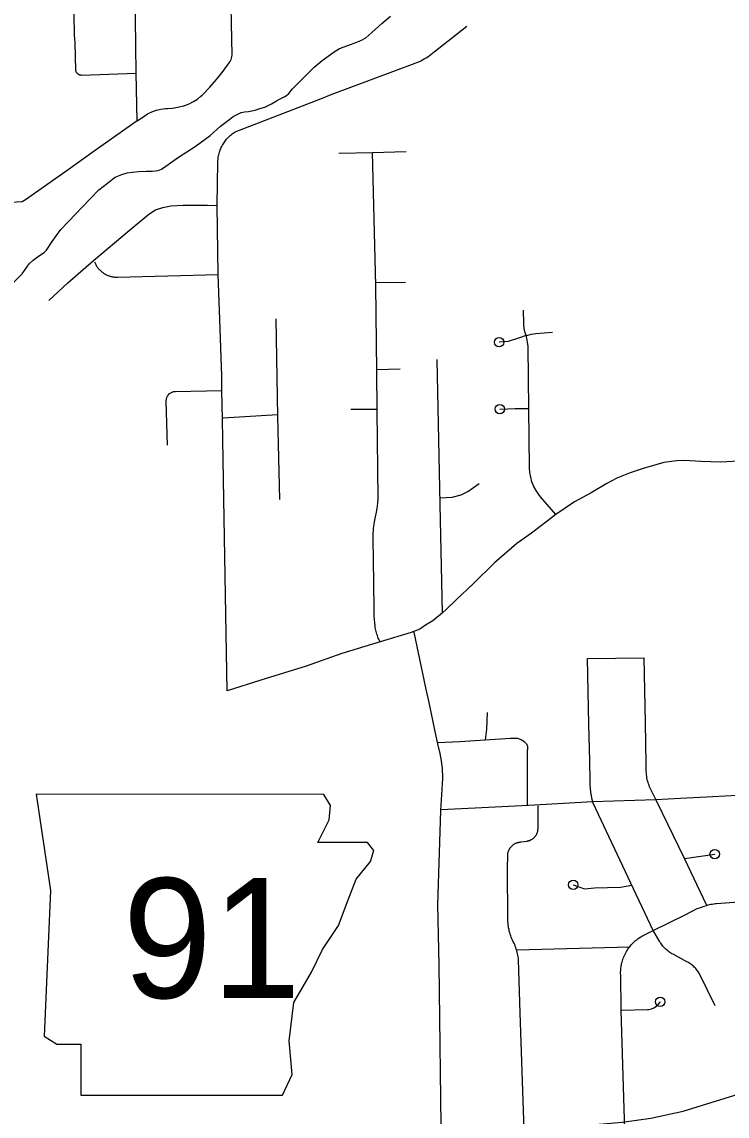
# Model space of a CAD drawing. Extents: x 309348 to 309445, y 336383 to 336484.
# Drawn here: x 309349.513 to 309350.259, y 336400.407 to 336401.564 of the extents above; entities that cross this region are included whole.
import ezdxf

# ---------------------------------------------------------------- set-up
doc = ezdxf.new("R2010")
doc.units = 0
doc.layers.add('R_Annotation', color=7, linetype='Continuous')

msp = doc.modelspace()

# ---------------------------------------------------------------- linework, layer by layer
at = {"layer": 'R_Annotation'}
for points in [[(309349.635, 336401.4594), (309349.6419, 336401.4642), (309349.6459, 336401.4668), (309349.6504, 336401.469), (309349.6552, 336401.4707), (309349.66, 336401.4718), (309349.665, 336401.4725), (309349.6669, 336401.4726), (309349.672, 336401.473), (309349.678, 336401.4739), (309349.684, 336401.4753), (309349.6842, 336401.4754), (309349.6854, 336401.4758), (309349.69, 336401.4775), (309349.6944, 336401.4798), (309349.6986, 336401.4825), (309349.7024, 336401.4856), (309349.7035, 336401.4867), (309349.7039, 336401.4871), (309349.7116, 336401.495), (309349.7189, 336401.5033), (309349.7258, 336401.512), (309349.7323, 336401.5209), (309349.7332, 336401.5222), (309349.7344, 336401.5244), (309349.7351, 336401.527), (309349.7354, 336401.5294), (309349.7333, 336401.6306)], [(309349.634, 336401.51), (309349.6324, 336401.6258)], [(309349.5714, 336401.5099), (309349.5712, 336401.5101), (309349.5711, 336401.5103), (309349.571, 336401.5104), (309349.5709, 336401.5106), (309349.5707, 336401.5108), (309349.5706, 336401.511), (309349.5705, 336401.5111), (309349.5704, 336401.5113), (309349.5704, 336401.5115), (309349.5703, 336401.5117), (309349.5702, 336401.5119), (309349.5701, 336401.5121), (309349.5701, 336401.5123), (309349.57, 336401.5125), (309349.57, 336401.5127), (309349.5699, 336401.5129), (309349.5699, 336401.5131), (309349.5692, 336401.542), (309349.5688, 336401.5504), (309349.5681, 336401.5939)], [(309349.5043, 336401.2886), (309349.5132, 336401.2978), (309349.5207, 336401.3085), (309349.5248, 336401.3123), (309349.5306, 336401.3165), (309349.5366, 336401.3204), (309349.5389, 336401.3227), (309349.5452, 336401.332), (309349.5543, 336401.3447), (309349.5626, 336401.3536), (309349.5766, 336401.3683), (309349.5944, 336401.3864), (309349.6036, 336401.3935), (309349.6089, 336401.3979), (309349.6118, 336401.4), (309349.6187, 336401.4027), (309349.6243, 336401.4045), (309349.6295, 336401.4052), (309349.6364, 336401.4061), (309349.6443, 336401.4063), (309349.6507, 336401.4064), (309349.6544, 336401.4065), (309349.6571, 336401.4071), (309349.6607, 336401.4085), (309349.6653, 336401.4115), (309349.6787, 336401.421), (309349.6964, 336401.4323), (309349.7121, 336401.444), (309349.723, 336401.454), (309349.7328, 336401.4614), (309349.7366, 336401.4639), (309349.7428, 336401.4674), (309349.7448, 336401.4682), (309349.7484, 336401.469), (309349.7528, 336401.4695), (309349.7597, 336401.4709), (309349.7648, 336401.4724), (309349.7699, 336401.4741), (309349.7771, 336401.4774), (309349.7821, 336401.4805), (309349.7855, 336401.4825), (309349.7909, 336401.4851), (309349.793, 336401.4864), (309349.7952, 336401.4885), (309349.7993, 336401.4933), (309349.813, 336401.507), (309349.8222, 336401.5162), (309349.8305, 336401.5231), (309349.8433, 336401.5325), (309349.8487, 336401.5358), (309349.8539, 336401.5378), (309349.8605, 336401.5403), (309349.8645, 336401.5416), (309349.8714, 336401.5443), (309349.8768, 336401.5473), (309349.8829, 336401.5528), (309349.8936, 336401.5624), (309349.9029, 336401.57)], [(309349.9288, 336401.5204), (309349.9308, 336401.5212), (309349.9328, 336401.522), (309349.9347, 336401.5229), (309349.9366, 336401.5239), (309349.9385, 336401.5249), (309349.9404, 336401.5261), (309349.9422, 336401.5272), (309349.9439, 336401.5285), (309349.9456, 336401.5297), (309349.9473, 336401.5311), (309349.9489, 336401.5325), (309349.9834, 336401.5594)], [(309349.8297, 336401.4832), (309349.8399, 336401.4872), (309349.9288, 336401.5204)], [(309349.5714, 336401.5099), (309349.5715, 336401.5098), (309349.5717, 336401.5096), (309349.5718, 336401.5095), (309349.572, 336401.5094), (309349.5721, 336401.5092), (309349.5723, 336401.5091), (309349.5725, 336401.509), (309349.5727, 336401.5089), (309349.5728, 336401.5088), (309349.573, 336401.5087), (309349.5732, 336401.5086), (309349.5734, 336401.5085), (309349.5736, 336401.5084), (309349.5738, 336401.5083), (309349.574, 336401.5082), (309349.5742, 336401.5082), (309349.5744, 336401.5081), (309349.5746, 336401.5081), (309349.5748, 336401.508), (309349.575, 336401.508), (309349.5752, 336401.508), (309349.5754, 336401.508), (309349.5756, 336401.5079), (309349.5758, 336401.5079), (309349.576, 336401.5079), (309349.634, 336401.51)], [(309349.635, 336401.4594), (309349.634, 336401.51)], [(309349.7194, 336401.37), (309349.7202, 336401.4159), (309349.7203, 336401.4172), (309349.7204, 336401.4185), (309349.7205, 336401.4198), (309349.7207, 336401.4211), (309349.721, 336401.4224), (309349.7212, 336401.4237), (309349.7216, 336401.425), (309349.7219, 336401.4263), (309349.7223, 336401.4275), (309349.7228, 336401.4288), (309349.7233, 336401.43), (309349.7238, 336401.4312), (309349.7244, 336401.4324), (309349.725, 336401.4336), (309349.7257, 336401.4347), (309349.7264, 336401.4359), (309349.7271, 336401.437), (309349.7279, 336401.438), (309349.7287, 336401.4391), (309349.7295, 336401.4401), (309349.7304, 336401.4411), (309349.7313, 336401.442), (309349.7322, 336401.443), (309349.7332, 336401.4439), (309349.7342, 336401.4447), (309349.7352, 336401.4456), (309349.7363, 336401.4464), (309349.7374, 336401.4471), (309349.7385, 336401.4478), (309349.8297, 336401.4832)], [(309349.635, 336401.4594), (309349.5895, 336401.4273), (309349.562, 336401.4076), (309349.5169, 336401.376), (309349.5135, 336401.374), (309349.5073, 336401.3734), (309349.4687, 336401.372), (309349.4525, 336401.3714)], [(309349.8482, 336401.4252), (309349.8838, 336401.426)], [(309349.8838, 336401.426), (309349.9193, 336401.4269)], [(309349.8872, 336401.2854), (309349.8838, 336401.426)], [(309349.5415, 336401.2697), (309349.5615, 336401.2883), (309349.5886, 336401.3119), (309349.6266, 336401.3434), (309349.6474, 336401.3609), (309349.6543, 336401.3654), (309349.6619, 336401.368), (309349.6705, 336401.3698), (309349.6836, 336401.3705), (309349.7094, 336401.3703), (309349.7194, 336401.37)], [(309349.7207, 336401.2969), (309349.7194, 336401.37)], [(309349.5898, 336401.3106), (309349.5901, 336401.3098), (309349.5904, 336401.309), (309349.5908, 336401.3082), (309349.5912, 336401.3075), (309349.5917, 336401.3067), (309349.5921, 336401.306), (309349.5926, 336401.3052), (309349.5931, 336401.3045), (309349.5937, 336401.3038), (309349.5942, 336401.3032), (309349.5948, 336401.3025), (309349.5954, 336401.3019), (309349.596, 336401.3013), (309349.5967, 336401.3007), (309349.5973, 336401.3001), (309349.598, 336401.2996), (309349.5987, 336401.2991), (309349.5994, 336401.2986), (309349.6001, 336401.2981), (309349.6009, 336401.2976), (309349.6017, 336401.2972), (309349.6024, 336401.2968), (309349.6032, 336401.2965), (309349.604, 336401.2961), (309349.6048, 336401.2958), (309349.6057, 336401.2955), (309349.6065, 336401.2953), (309349.6073, 336401.295), (309349.6082, 336401.2948), (309349.609, 336401.2947), (309349.6099, 336401.2945), (309349.6108, 336401.2944), (309349.6116, 336401.2943), (309349.6125, 336401.2943), (309349.6134, 336401.2942), (309349.6142, 336401.2942), (309349.7207, 336401.2969)], [(309349.7246, 336401.1745), (309349.7244, 336401.1895), (309349.7225, 336401.2495), (309349.7207, 336401.2969)], [(309349.8871, 336401.2885), (309349.9188, 336401.289)], [(309349.8887, 336401.153), (309349.8882, 336401.1948), (309349.8872, 336401.2854)], [(309349.7838, 336401.1471), (309349.7819, 336401.2501)], [(309350.0461, 336401.2324), (309350.0451, 336401.2355), (309350.0443, 336401.24), (309350.0439, 336401.2445), (309350.0439, 336401.2456), (309350.0434, 336401.2592)], [(309350.0461, 336401.2324), (309350.0393, 336401.2301), (309350.0272, 336401.2263), (309350.0176, 336401.2255)], [(309350.0461, 336401.2324), (309350.0468, 336401.2326), (309350.0515, 336401.2339), (309350.0563, 336401.2347), (309350.074, 336401.236)], [(309350.049, 336401.155), (309350.0482, 336401.2206), (309350.0482, 336401.2209), (309350.0478, 336401.2254), (309350.0469, 336401.2298), (309350.0461, 336401.2324)], [(309349.9553, 336401.0538), (309349.9522, 336401.2073)], [(309349.8882, 336401.1966), (309349.913, 336401.1975)], [(309349.667, 336401.1167), (309349.6657, 336401.163), (309349.6657, 336401.1636), (309349.6658, 336401.1653), (309349.6662, 336401.1669), (309349.6669, 336401.1685), (309349.6679, 336401.1699), (309349.669, 336401.1711), (309349.6704, 336401.1721), (309349.6719, 336401.1728), (309349.6735, 336401.1733), (309349.6752, 336401.1735), (309349.6753, 336401.1735), (309349.7246, 336401.1745)], [(309349.725, 336401.1442), (309349.7246, 336401.1745)], [(309349.7833, 336401.1486), (309349.7258, 336401.1453)], [(309349.7856, 336401.0591), (309349.7838, 336401.1471)], [(309349.8887, 336401.1542), (309349.861, 336401.1542)], [(309349.8854, 336401.0329), (309349.8858, 336401.0357), (309349.8873, 336401.0428), (309349.8877, 336401.0442), (309349.8888, 336401.0497), (309349.8895, 336401.0555), (309349.8897, 336401.0605), (309349.8887, 336401.153)], [(309350.0183, 336401.1548), (309350.0347, 336401.1553), (309350.0487, 336401.1553)], [(309350.0777, 336401.0432), (309350.0615, 336401.0621), (309350.0596, 336401.0644), (309350.0567, 336401.0686), (309350.0544, 336401.0731), (309350.0524, 336401.0778), (309350.051, 336401.0827), (309350.0501, 336401.0877), (309350.0498, 336401.0927), (309350.0498, 336401.0934), (309350.049, 336401.155)], [(309349.7262, 336401.0799), (309349.725, 336401.1442)], [(309350.2706, 336401.0998), (309350.2519, 336401.0988), (309350.2309, 336401.0995), (309350.2137, 336401.1005), (309350.2055, 336401.1), (309350.1919, 336401.0982), (309350.1834, 336401.0959), (309350.17, 336401.092), (309350.1561, 336401.0875), (309350.1422, 336401.0817), (309350.1315, 336401.0762), (309350.1148, 336401.0664), (309350.0972, 336401.0566), (309350.0777, 336401.0432)], [(309349.7302, 336400.8568), (309349.7262, 336401.0799)], [(309349.9552, 336401.0609), (309349.9681, 336401.0618), (309349.9774, 336401.064), (309349.9847, 336401.0676), (309349.9967, 336401.076)], [(309349.9576, 336400.9395), (309349.9553, 336401.0538)], [(309350.0777, 336401.0432), (309350.0518, 336401.0236), (309350.0363, 336401.0126), (309350.0127, 336400.9922), (309349.9903, 336400.9702), (309349.9729, 336400.9539), (309349.9617, 336400.9429), (309349.9576, 336400.9395)], [(309349.8919, 336400.9088), (309349.8905, 336400.9114), (309349.8899, 336400.9128), (309349.8894, 336400.9141), (309349.8889, 336400.9155), (309349.8884, 336400.9169), (309349.888, 336400.9183), (309349.8876, 336400.9197), (309349.8873, 336400.9212), (309349.887, 336400.9226), (309349.8867, 336400.924), (309349.8866, 336400.9255), (309349.8861, 336400.9289), (309349.8858, 336400.9323), (309349.8856, 336400.9356), (309349.8855, 336400.939), (309349.8855, 336400.9424), (309349.8853, 336400.9715), (309349.8845, 336401.0181), (309349.8845, 336401.0213), (309349.8849, 336401.0285), (309349.8854, 336401.0329)], [(309349.9576, 336400.9395), (309349.9474, 336400.931), (309349.9399, 336400.9263), (309349.9337, 336400.9221), (309349.9245, 336400.9185), (309349.8919, 336400.9088)], [(309349.953, 336400.8011), (309349.9501, 336400.814), (309349.9436, 336400.8448), (309349.9402, 336400.86), (309349.9277, 336400.9189)], [(309349.8919, 336400.9088), (309349.8515, 336400.8965), (309349.8135, 336400.8832), (309349.7656, 336400.8683), (309349.7302, 336400.8568)], [(309350.1112, 336400.891), (309350.1709, 336400.8918)], [(309350.1126, 336400.8215), (309350.1112, 336400.891)], [(309350.1723, 336400.8232), (309350.1709, 336400.8918)], [(309350.0051, 336400.8339), (309350.0044, 336400.8165), (309350.003, 336400.8052)], [(309350.1171, 336400.7381), (309350.116, 336400.742), (309350.1153, 336400.7459), (309350.1147, 336400.7498), (309350.1143, 336400.7537), (309350.114, 336400.7577), (309350.1139, 336400.7616), (309350.1134, 336400.7831), (309350.1126, 336400.8215)], [(309350.1839, 336400.7408), (309350.1775, 336400.7541), (309350.1768, 336400.7556), (309350.1762, 336400.7571), (309350.1757, 336400.7587), (309350.1752, 336400.7602), (309350.1747, 336400.7618), (309350.1743, 336400.7634), (309350.174, 336400.765), (309350.1737, 336400.7666), (309350.1735, 336400.7682), (309350.1733, 336400.7698), (309350.1732, 336400.7714), (309350.1731, 336400.773), (309350.1731, 336400.7747), (309350.1731, 336400.7798), (309350.1723, 336400.8232)], [(309349.9527, 336400.8022), (309349.9762, 336400.8035), (309350.003, 336400.8052), (309350.0298, 336400.8069), (309350.0372, 336400.8069), (309350.0416, 336400.8052), (309350.0442, 336400.8033), (309350.0464, 336400.8014), (309350.0476, 336400.7989), (309350.0477, 336400.7946)], [(309349.956, 336400.7305), (309349.9581, 336400.7642), (309349.9581, 336400.768), (309349.9579, 336400.7719), (309349.9576, 336400.7757), (309349.9572, 336400.7795), (309349.9567, 336400.7833), (309349.956, 336400.787), (309349.9553, 336400.7908), (309349.953, 336400.8011)], [(309350.0478, 336400.7359), (309350.0477, 336400.7917), (309350.0477, 336400.7921), (309350.0477, 336400.7926), (309350.0478, 336400.793), (309350.0478, 336400.7934), (309350.0477, 336400.7938), (309350.0477, 336400.7942), (309350.0477, 336400.7946)], [(309350.5203, 336400.7554), (309350.494, 336400.7551), (309350.4492, 336400.754), (309350.4229, 336400.7522), (309350.4016, 336400.7522), (309350.3479, 336400.7503), (309350.2958, 336400.7478), (309350.2437, 336400.7448), (309350.2094, 336400.7432), (309350.1835, 336400.7416)], [(309350.1835, 336400.7416), (309350.1166, 336400.7396), (309350.0487, 336400.7359), (309349.9922, 336400.733), (309349.956, 336400.731)], [(309350.2137, 336400.6796), (309350.1839, 336400.7408)], [(309349.8497, 336400.388), (309350.1234, 336400.3989), (309350.1477, 336400.4011), (309350.1782, 336400.4053), (309350.2123, 336400.4125), (309350.2715, 336400.4311), (309350.2912, 336400.4395), (309350.3294, 336400.4602), (309350.3846, 336400.4958), (309350.7477, 336400.7347)], [(309349.9567, 336400.3693), (309349.9543, 336400.5674), (309349.9529, 336400.6307), (309349.956, 336400.7305)], [(309350.0578, 336400.7065), (309350.0579, 336400.7069), (309350.0581, 336400.7074), (309350.0582, 336400.7078), (309350.0584, 336400.7083), (309350.0585, 336400.7087), (309350.0586, 336400.7092), (309350.0586, 336400.7096), (309350.0587, 336400.7101), (309350.0587, 336400.7106), (309350.0588, 336400.711), (309350.0588, 336400.7115), (309350.059, 336400.7354)], [(309350.1597, 336400.6478), (309350.1171, 336400.7381)], [(309350.0361, 336400.5832), (309350.0358, 336400.584), (309350.0353, 336400.5856), (309350.0347, 336400.5872), (309350.0341, 336400.5887), (309350.0334, 336400.5903), (309350.0326, 336400.5918), (309350.0319, 336400.5933), (309350.0312, 336400.5949), (309350.0305, 336400.5964), (309350.0299, 336400.598), (309350.0294, 336400.5997), (309350.0289, 336400.6013), (309350.0284, 336400.6029), (309350.0281, 336400.6046), (309350.0277, 336400.6063), (309350.0275, 336400.608), (309350.0273, 336400.6097), (309350.0271, 336400.6114), (309350.027, 336400.6131), (309350.027, 336400.6148), (309350.0266, 336400.67), (309350.0267, 336400.6824), (309350.0267, 336400.6829), (309350.0267, 336400.6834), (309350.0267, 336400.6839), (309350.0268, 336400.6844), (309350.0269, 336400.6849), (309350.027, 336400.6854), (309350.0271, 336400.6859), (309350.0272, 336400.6864), (309350.0273, 336400.6869), (309350.0275, 336400.6873), (309350.0277, 336400.6878), (309350.0279, 336400.6883), (309350.0281, 336400.6888), (309350.0283, 336400.6892), (309350.0285, 336400.6897), (309350.0288, 336400.6901), (309350.0291, 336400.6905), (309350.0294, 336400.6909), (309350.0297, 336400.6914), (309350.03, 336400.6918), (309350.0303, 336400.6921), (309350.0306, 336400.6925), (309350.031, 336400.6929), (309350.0314, 336400.6932), (309350.0317, 336400.6936), (309350.0321, 336400.6939), (309350.0325, 336400.6942), (309350.0329, 336400.6945), (309350.0333, 336400.6948), (309350.0338, 336400.6951), (309350.0342, 336400.6953), (309350.0347, 336400.6956), (309350.0351, 336400.6958), (309350.0356, 336400.696), (309350.036, 336400.6962), (309350.0365, 336400.6964), (309350.037, 336400.6965), (309350.0375, 336400.6967), (309350.038, 336400.6968), (309350.0385, 336400.6969), (309350.039, 336400.697), (309350.0395, 336400.6971), (309350.04, 336400.6971), (309350.0405, 336400.6972), (309350.041, 336400.6972), (309350.0468, 336400.6981), (309350.0473, 336400.6982), (309350.0478, 336400.6983), (309350.0482, 336400.6984), (309350.0487, 336400.6985), (309350.0491, 336400.6986), (309350.0496, 336400.6988), (309350.05, 336400.6989), (309350.0504, 336400.6991), (309350.0508, 336400.6993), (309350.0513, 336400.6995), (309350.0517, 336400.6997), (309350.0521, 336400.6999), (309350.0525, 336400.7002), (309350.0529, 336400.7004), (309350.0533, 336400.7007), (309350.0536, 336400.701), (309350.054, 336400.7013), (309350.0543, 336400.7016), (309350.0547, 336400.7019), (309350.055, 336400.7022), (309350.0553, 336400.7026), (309350.0556, 336400.7029), (309350.0559, 336400.7033), (309350.0562, 336400.7036), (309350.0565, 336400.704), (309350.0567, 336400.7044), (309350.057, 336400.7048), (309350.0572, 336400.7052), (309350.0574, 336400.7056), (309350.0576, 336400.7061), (309350.0578, 336400.7065)], [(309350.2137, 336400.6796), (309350.2456, 336400.6844)], [(309350.2372, 336400.6302), (309350.2137, 336400.6796)], [(309350.096, 336400.6519), (309350.1078, 336400.6478), (309350.1185, 336400.6486), (309350.1461, 336400.6495), (309350.158, 336400.6515)], [(309350.1806, 336400.6035), (309350.1597, 336400.6478)], [(309350.2372, 336400.6302), (309350.2386, 336400.6306), (309350.2401, 336400.631), (309350.2415, 336400.6313), (309350.243, 336400.6316), (309350.2445, 336400.6318), (309350.246, 336400.632), (309350.2474, 336400.6321), (309350.2899, 336400.6355)], [(309350.1806, 336400.6035), (309350.2144, 336400.62), (309350.2272, 336400.6269), (309350.2321, 336400.6283), (309350.2333, 336400.6289), (309350.2346, 336400.6294), (309350.2359, 336400.6298), (309350.2372, 336400.6302)], [(309350.1557, 336400.5865), (309350.1566, 336400.5875), (309350.1575, 336400.5887), (309350.1586, 336400.5898), (309350.1596, 336400.5909), (309350.1608, 336400.5919), (309350.1619, 336400.5929), (309350.1631, 336400.5938), (309350.1643, 336400.5948), (309350.1655, 336400.5956), (309350.1668, 336400.5965), (309350.1681, 336400.5972), (309350.1694, 336400.598), (309350.1707, 336400.5987), (309350.1806, 336400.6035)], [(309350.2462, 336400.5241), (309350.2293, 336400.5585), (309350.2286, 336400.5595), (309350.2279, 336400.5605), (309350.2272, 336400.5615), (309350.2264, 336400.5624), (309350.2256, 336400.5633), (309350.2248, 336400.5641), (309350.224, 336400.565), (309350.2231, 336400.5658), (309350.2222, 336400.5666), (309350.2213, 336400.5673), (309350.2203, 336400.5681), (309350.2193, 336400.5687), (309350.2183, 336400.5694), (309350.2173, 336400.57), (309350.2162, 336400.5706), (309350.2015, 336400.5785), (309350.2004, 336400.5791), (309350.1994, 336400.5798), (309350.1983, 336400.5805), (309350.1973, 336400.5812), (309350.1963, 336400.5819), (309350.1953, 336400.5827), (309350.1944, 336400.5835), (309350.1935, 336400.5844), (309350.1926, 336400.5852), (309350.1917, 336400.5861), (309350.1909, 336400.5871), (309350.1901, 336400.588), (309350.1893, 336400.589), (309350.1886, 336400.5901), (309350.1879, 336400.5911), (309350.1873, 336400.5922), (309350.1806, 336400.6035)], [(309350.0361, 336400.5832), (309350.1557, 336400.5865)], [(309350.045, 336400.372), (309350.0399, 336400.5166), (309350.0381, 336400.5725), (309350.038, 336400.5742), (309350.0377, 336400.5758), (309350.0375, 336400.5775), (309350.0371, 336400.5791), (309350.0368, 336400.5808), (309350.0363, 336400.5824), (309350.0361, 336400.5832)], [(309350.1467, 336400.5194), (309350.1462, 336400.5567), (309350.1461, 336400.5582), (309350.1461, 336400.5597), (309350.1462, 336400.5612), (309350.1463, 336400.5627), (309350.1464, 336400.5642), (309350.1466, 336400.5657), (309350.1469, 336400.5672), (309350.1472, 336400.5687), (309350.1476, 336400.5702), (309350.148, 336400.5717), (309350.1484, 336400.5731), (309350.1489, 336400.5745), (309350.1495, 336400.5759), (309350.1501, 336400.5773), (309350.1508, 336400.5787), (309350.1515, 336400.58), (309350.1522, 336400.5814), (309350.153, 336400.5826), (309350.1538, 336400.5839), (309350.1547, 336400.5852), (309350.1557, 336400.5865)], [(309350.1467, 336400.5194), (309350.1744, 336400.5201), (309350.1758, 336400.5202), (309350.1787, 336400.5208), (309350.1814, 336400.5219), (309350.1839, 336400.5235), (309350.186, 336400.5256), (309350.1878, 336400.528), (309350.188, 336400.5283)], [(309350.1509, 336400.3804), (309350.1467, 336400.5194)]]:
    msp.add_lwpolyline(points, dxfattribs=at)
msp.add_lwpolyline([(309349.5281, 336400.7476), (309349.5433, 336400.646), (309349.5365, 336400.492), (309349.5501, 336400.4835), (309349.5755, 336400.4835), (309349.5755, 336400.4294), (309349.7887, 336400.4294), (309349.7988, 336400.4514), (309349.7955, 336400.4869), (309349.8005, 336400.5276), (309349.8192, 336400.5597), (309349.831, 336400.5834), (309349.8479, 336400.6088), (309349.8581, 336400.6359), (309349.8665, 336400.6579), (309349.8818, 336400.6765), (309349.8852, 336400.6883), (309349.8784, 336400.6968), (309349.8259, 336400.6968), (309349.8378, 336400.7205), (309349.8395, 336400.7357), (309349.8324, 336400.7474)], close=True, dxfattribs=at)
for centre in [(309350.0176, 336401.2255), (309350.0183, 336401.1548), (309350.2456, 336400.6844), (309350.096, 336400.6519), (309350.188, 336400.5283)]:
    msp.add_circle(centre, 0.005, dxfattribs=at)

# ---------------------------------------------------------------- texts
msp.add_text('91', height=0.12664, dxfattribs=at).set_placement((309349.6197, 336400.5323))

doc.saveas('drawing.dxf')
